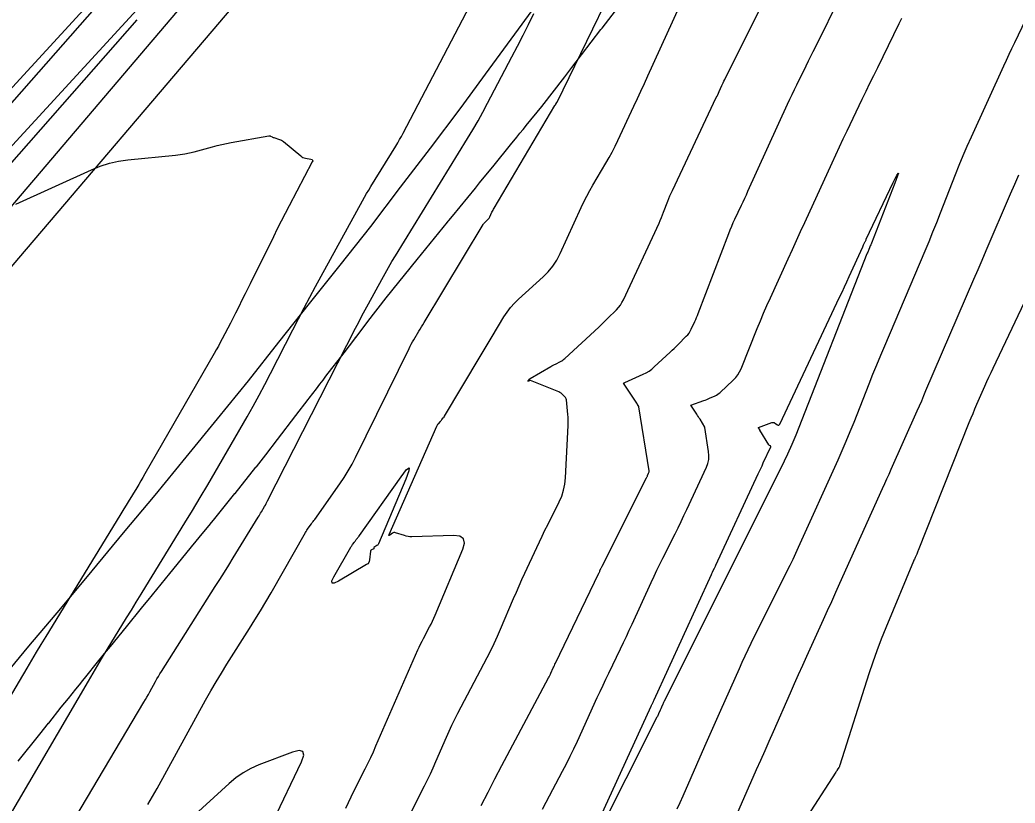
# Model space of a CAD drawing. Extents: x 658976 to 668726, y 639543 to 647196.
# Drawn here: x 662205.8 to 662307.1, y 642942.6 to 643022.2 of the extents above; entities that cross this region are included whole.
import ezdxf

# ---------------------------------------------------------------- set-up
doc = ezdxf.new("R2010")
doc.units = 0
for name, color, linetype in [('Ex_Major Contours', 7, 'Continuous'), ('Ex_Minor Contours', 7, 'Continuous'), ('R_Ramp 20 Degree Des Ls', 7, 'Continuous'), ('R_Ramp 20 Degree Existing Ramp', 7, 'Continuous'), ('R_Ramp 20 Degree_Min Ls', 7, 'Continuous')]:
    doc.layers.add(name, color=color, linetype=linetype)

msp = doc.modelspace()

# ---------------------------------------------------------------- linework, layer by layer
at = {"layer": 'Ex_Major Contours'}
msp.add_lwpolyline([(662238.95, 642942.06), (662239.23, 642942.64), (662239.51, 642943.21), (662239.79, 642943.78), (662240.94, 642946.07), (662241.22, 642946.65), (662241.5, 642947.22), (662241.77, 642947.8), (662242.03, 642948.39), (662246.3, 642958.14), (662246.43, 642958.44), (662246.57, 642958.73), (662246.72, 642959.03), (662246.87, 642959.32), (662247.48, 642960.48), (662247.63, 642960.77), (662247.77, 642961.07), (662247.91, 642961.37), (662248.04, 642961.67), (662250.87, 642968.38), (662251.03, 642969), (662250.93, 642969.44), (662250.56, 642969.7), (662249.92, 642969.77), (662245.67, 642969.66), (662245.48, 642969.66), (662245.29, 642969.68), (662245.11, 642969.72), (662244.93, 642969.77), (662244.01, 642970.07), (662243.93, 642970.08), (662243.86, 642970.08), (662243.78, 642970.06), (662243.71, 642970.02), (662243.43, 642969.82), (662243.37, 642969.79), (662243.34, 642969.79), (662243.33, 642969.82), (662243.36, 642969.88), (662248.22, 642980.9), (662248.26, 642980.97), (662248.29, 642981.03), (662248.33, 642981.09), (662248.38, 642981.15), (662248.59, 642981.39), (662248.62, 642981.43), (662248.66, 642981.48), (662248.7, 642981.52), (662248.73, 642981.57), (662248.88, 642981.74), (662248.92, 642981.79), (662248.95, 642981.83), (662248.98, 642981.88), (662249.01, 642981.93), (662252.63, 642988), (662252.93, 642988.5), (662253.24, 642989), (662253.54, 642989.51), (662253.84, 642990.01), (662255.05, 642992.02), (662255.37, 642992.5), (662255.72, 642992.97), (662256.11, 642993.4), (662256.53, 642993.81), (662259.03, 642996.07), (662259.56, 642996.6), (662260.03, 642997.17), (662260.43, 642997.79), (662260.78, 642998.46), (662262.9, 643003.13), (662263.18, 643003.71), (662263.47, 643004.29), (662263.78, 643004.86), (662264.1, 643005.42), (662265.42, 643007.65), (662265.74, 643008.22), (662266.05, 643008.78), (662266.35, 643009.36), (662266.63, 643009.94), (662268.27, 643013.43), (662268.63, 643014.21), (662268.99, 643014.98), (662269.35, 643015.76), (662269.7, 643016.54), (662273.62, 643025.16)], dxfattribs=at)
msp.add_lwpolyline([(662241.81, 642968.56), (662241.8, 642968.55), (662241.8, 642968.54), (662241.8, 642968.53), (662241.81, 642968.45), (662241.81, 642968.44), (662241.81, 642968.44), (662241.81, 642968.43), (662241.8, 642968.43), (662241.8, 642968.42), (662241.56, 642968.31), (662241.52, 642968.28), (662241.5, 642968.25), (662241.48, 642968.22), (662241.47, 642968.18), (662241.38, 642967.3), (662241.35, 642967.15), (662241.29, 642967.02), (662241.2, 642966.91), (662241.07, 642966.82), (662238.2, 642965.14), (662237.78, 642964.94), (662237.56, 642964.95), (662237.55, 642965.16), (662237.75, 642965.58), (662239.48, 642968.61), (662239.52, 642968.68), (662239.56, 642968.74), (662239.6, 642968.81), (662239.65, 642968.87), (662239.83, 642969.12), (662239.88, 642969.18), (662239.93, 642969.24), (662239.98, 642969.3), (662240.02, 642969.36), (662240.31, 642969.72), (662240.32, 642969.73), (662240.32, 642969.73), (662240.32, 642969.74), (662240.32, 642969.75), (662240.31, 642969.78), (662240.31, 642969.78), (662240.31, 642969.79), (662240.31, 642969.79), (662240.32, 642969.78), (662240.34, 642969.77), (662240.34, 642969.77), (662240.34, 642969.77), (662240.35, 642969.77), (662240.35, 642969.77), (662244.59, 642975.76), (662245.14, 642976.48), (662245.4, 642976.68), (662245.37, 642976.35), (662245.05, 642975.5), (662242.29, 642968.93), (662242.26, 642968.88), (662242.22, 642968.83), (662242.18, 642968.78), (662242.13, 642968.75), (662241.82, 642968.57)], close=True, dxfattribs=at)
at = {"layer": 'Ex_Minor Contours'}
for points in [[(662218.82, 642942.42), (662219.05, 642942.83), (662219.29, 642943.23), (662219.52, 642943.64), (662219.75, 642944.05), (662224.69, 642953.03), (662225.21, 642953.97), (662225.75, 642954.89), (662226.3, 642955.8), (662226.86, 642956.7), (662229.15, 642960.31), (662229.71, 642961.21), (662230.27, 642962.12), (662230.81, 642963.04), (662231.35, 642963.96), (662234.84, 642970.08), (662234.91, 642970.2), (662234.98, 642970.31), (662235.06, 642970.43), (662235.14, 642970.54), (662235.47, 642970.98), (662235.55, 642971.09), (662235.63, 642971.2), (662235.71, 642971.31), (662235.79, 642971.42), (662238.35, 642975.04), (662238.79, 642975.68), (662239.2, 642976.35), (662239.59, 642977.03), (662239.95, 642977.72), (662245.39, 642988.79), (662245.5, 642989.02), (662245.62, 642989.24), (662245.75, 642989.46), (662245.87, 642989.68), (662246.4, 642990.56), (662246.53, 642990.78), (662246.66, 642991), (662246.79, 642991.21), (662246.92, 642991.43), (662252.94, 643001.4), (662252.98, 643001.48), (662253.04, 643001.54), (662253.09, 643001.61), (662253.16, 643001.67), (662253.42, 643001.91), (662253.48, 643001.97), (662253.53, 643002.04), (662253.58, 643002.11), (662253.62, 643002.18), (662253.83, 643002.65), (662253.88, 643002.76), (662253.94, 643002.86), (662253.99, 643002.96), (662254.05, 643003.06), (662260.24, 643013.51), (662260.26, 643013.54), (662260.28, 643013.57), (662260.3, 643013.6), (662260.32, 643013.64), (662260.43, 643013.81), (662260.43, 643013.82), (662260.44, 643013.84), (662260.45, 643013.85), (662268.9, 643031.24)], [(662204.59, 642941), (662212.77, 642954.98), (662213.24, 642955.79), (662213.72, 642956.6), (662214.2, 642957.4), (662214.69, 642958.2), (662216.65, 642961.4), (662217.14, 642962.2), (662217.63, 642963), (662218.12, 642963.8), (662218.61, 642964.6), (662222.59, 642971.06), (662223.37, 642972.34), (662224.14, 642973.63), (662224.91, 642974.92), (662225.66, 642976.22), (662228.91, 642981.86), (662229.53, 642982.94), (662230.13, 642984.04), (662230.72, 642985.14), (662231.29, 642986.25), (662233.56, 642990.7), (662234.13, 642991.81), (662234.71, 642992.92), (662235.3, 642994.02), (662235.89, 642995.12), (662240.66, 643003.81), (662240.87, 643004.18), (662241.08, 643004.55), (662241.3, 643004.91), (662241.52, 643005.27), (662244.04, 643009.39), (662244.24, 643009.71), (662244.43, 643010.04), (662244.62, 643010.37), (662244.8, 643010.71), (662253.49, 643027.3)], [(662243.27, 642936.96), (662246.97, 642944.34), (662247.27, 642944.95), (662247.56, 642945.56), (662247.84, 642946.17), (662248.11, 642946.79), (662249.2, 642949.26), (662249.48, 642949.88), (662249.76, 642950.49), (662250.06, 642951.09), (662250.37, 642951.7), (662253.35, 642957.38), (662253.71, 642958.09), (662254.06, 642958.81), (662254.4, 642959.53), (662254.71, 642960.26), (662256.03, 642963.39), (662256.31, 642964.03), (662256.59, 642964.67), (662256.87, 642965.31), (662257.16, 642965.94), (662258.38, 642968.56), (662258.66, 642969.14), (662258.94, 642969.73), (662259.22, 642970.31), (662259.51, 642970.88), (662260.67, 642973.19), (662260.93, 642973.78), (662261.12, 642974.38), (662261.25, 642975), (662261.31, 642975.64), (662261.58, 642980.98), (662261.58, 642981.26), (662261.58, 642981.54), (662261.57, 642981.82), (662261.55, 642982.1), (662261.4, 642983.57), (662261.38, 642983.67), (662261.35, 642983.75), (662261.3, 642983.83), (662261.24, 642983.9), (662260.95, 642984.18), (662260.88, 642984.24), (662260.8, 642984.3), (662260.72, 642984.34), (662260.63, 642984.39), (662257.76, 642985.54), (662257.74, 642985.55), (662257.72, 642985.55), (662257.7, 642985.54), (662257.68, 642985.54), (662257.57, 642985.49), (662257.56, 642985.48), (662257.55, 642985.48), (662257.54, 642985.48), (662257.53, 642985.48), (662257.49, 642985.47), (662257.48, 642985.47), (662257.48, 642985.47), (662257.48, 642985.47), (662257.48, 642985.48), (662257.53, 642985.54), (662257.54, 642985.55), (662257.55, 642985.56), (662257.56, 642985.57), (662257.57, 642985.59), (662257.65, 642985.68), (662257.66, 642985.69), (662257.68, 642985.71), (662257.7, 642985.72), (662257.72, 642985.74), (662259.81, 642986.96), (662259.93, 642987.03), (662260.05, 642987.09), (662260.18, 642987.16), (662260.3, 642987.22), (662260.81, 642987.47), (662260.93, 642987.54), (662261.05, 642987.61), (662261.16, 642987.7), (662261.26, 642987.79), (662264.7, 642990.98), (662264.93, 642991.19), (662265.16, 642991.41), (662265.38, 642991.63), (662265.6, 642991.85), (662266.5, 642992.74), (662266.71, 642992.97), (662266.9, 642993.22), (662267.06, 642993.48), (662267.21, 642993.76), (662270.83, 643001.56), (662270.95, 643001.83), (662271.07, 643002.11), (662271.18, 643002.38), (662271.29, 643002.66), (662271.72, 643003.77), (662271.83, 643004.05), (662271.94, 643004.32), (662272.06, 643004.6), (662272.19, 643004.87), (662276.66, 643014.31), (662276.73, 643014.46), (662276.8, 643014.61), (662276.87, 643014.76), (662276.94, 643014.92), (662277.22, 643015.53), (662277.29, 643015.68), (662277.36, 643015.83), (662277.43, 643015.98), (662277.51, 643016.14), (662283.13, 643027.4)], [(662252.74, 642942.34), (662253.43, 642943.69), (662254.13, 642945.04), (662254.85, 642946.39), (662259.58, 642955.3), (662259.65, 642955.42), (662259.71, 642955.55), (662259.77, 642955.67), (662259.83, 642955.8), (662260.06, 642956.31), (662260.12, 642956.44), (662260.18, 642956.56), (662260.24, 642956.69), (662260.3, 642956.81), (662264.71, 642965.95), (662264.73, 642966.01), (662264.76, 642966.07), (662264.79, 642966.13), (662264.82, 642966.19), (662264.92, 642966.42), (662264.95, 642966.48), (662264.98, 642966.54), (662265.01, 642966.6), (662265.04, 642966.66), (662269.55, 642975.65), (662269.58, 642975.71), (662269.61, 642975.77), (662269.64, 642975.83), (662269.66, 642975.89), (662269.77, 642976.13), (662269.8, 642976.19), (662269.81, 642976.25), (662269.81, 642976.31), (662269.81, 642976.37), (662268.78, 642982.88), (662268.78, 642982.88), (662268.78, 642982.89), (662268.78, 642982.89), (662268.65, 642983.11), (662268.63, 642983.14), (662268.61, 642983.18), (662268.58, 642983.22), (662268.56, 642983.25), (662267.22, 642985.29), (662267.3, 642985.32), (662267.32, 642985.32), (662267.33, 642985.33), (662267.34, 642985.34), (662267.36, 642985.34), (662269.22, 642986.18), (662269.53, 642986.33), (662269.82, 642986.5), (662270.09, 642986.7), (662270.35, 642986.93), (662271.97, 642988.43), (662272.17, 642988.62), (662272.37, 642988.81), (662272.57, 642989), (662272.76, 642989.19), (662273.6, 642990.04), (662273.75, 642990.2), (662273.88, 642990.37), (662274, 642990.56), (662274.1, 642990.75), (662274.47, 642991.55), (662274.56, 642991.75), (662274.65, 642991.95), (662274.74, 642992.16), (662274.82, 642992.36), (662277.94, 643000.51), (662278.08, 643000.88), (662278.23, 643001.24), (662278.39, 643001.6), (662278.55, 643001.95), (662279.22, 643003.37), (662279.39, 643003.72), (662279.56, 643004.08), (662279.72, 643004.43), (662279.88, 643004.79), (662283.9, 643013.66), (662284.13, 643014.15), (662284.36, 643014.64), (662284.6, 643015.13), (662284.84, 643015.62), (662285.8, 643017.55), (662286.04, 643018.04), (662286.29, 643018.52), (662286.53, 643019.01), (662286.77, 643019.5), (662289.33, 643024.7)], [(662210.29, 642939.19), (662218.42, 642952.83), (662218.57, 642953.09), (662218.72, 642953.35), (662218.87, 642953.61), (662219.02, 642953.88), (662219.6, 642954.93), (662219.74, 642955.19), (662219.89, 642955.45), (662220.05, 642955.71), (662220.21, 642955.96), (662225.68, 642964.59), (662226.14, 642965.32), (662226.6, 642966.05), (662227.06, 642966.78), (662227.51, 642967.51), (662230.05, 642971.64), (662230.13, 642971.77), (662230.21, 642971.91), (662230.29, 642972.05), (662230.37, 642972.19), (662230.69, 642972.74), (662230.77, 642972.88), (662230.85, 642973.02), (662230.92, 642973.16), (662231, 642973.3), (662239.95, 642990.87), (662240.27, 642991.49), (662240.59, 642992.11), (662240.92, 642992.73), (662241.26, 642993.35), (662242.61, 642995.81), (662242.95, 642996.42), (662243.3, 642997.03), (662243.65, 642997.63), (662244.02, 642998.23), (662251.35, 643010.17), (662251.89, 643011.05), (662252.41, 643011.94), (662252.91, 643012.84), (662253.39, 643013.75), (662255.86, 643018.47), (662256.43, 643019.56), (662256.99, 643020.65), (662257.54, 643021.75), (662258.08, 643022.86)], [(662258.97, 642941.96), (662259.34, 642942.65), (662261.02, 642945.81), (662261.41, 642946.57), (662261.8, 642947.33), (662262.17, 642948.1), (662262.53, 642948.88), (662264.55, 642953.3), (662264.84, 642953.92), (662265.13, 642954.55), (662265.43, 642955.17), (662265.72, 642955.79), (662266.92, 642958.27), (662267.22, 642958.89), (662267.51, 642959.52), (662267.8, 642960.14), (662268.09, 642960.76), (662270.03, 642965.01), (662270.32, 642965.64), (662270.62, 642966.26), (662270.92, 642966.88), (662271.22, 642967.49), (662272.46, 642969.95), (662272.77, 642970.57), (662273.07, 642971.19), (662273.36, 642971.81), (662273.66, 642972.43), (662275.66, 642976.74), (662275.8, 642977.12), (662275.89, 642977.51), (662275.91, 642977.91), (662275.88, 642978.31), (662275.49, 642980.76), (662275.49, 642980.77), (662275.49, 642980.77), (662275.48, 642980.79), (662275.48, 642980.8), (662275.48, 642980.8), (662275.48, 642980.8), (662275.48, 642980.81), (662275, 642981.6), (662274.92, 642981.73), (662274.84, 642981.86), (662274.75, 642982), (662274.67, 642982.13), (662274.08, 642983.02), (662274.08, 642983.02), (662274.08, 642983.02), (662275.39, 642983.51), (662275.54, 642983.56), (662275.68, 642983.62), (662275.83, 642983.68), (662275.97, 642983.75), (662276.54, 642984), (662276.68, 642984.07), (662276.81, 642984.15), (662276.94, 642984.24), (662277.05, 642984.34), (662278.39, 642985.58), (662278.64, 642985.84), (662278.85, 642986.11), (662279.03, 642986.41), (662279.18, 642986.73), (662280.82, 642990.82), (662281.14, 642991.61), (662281.47, 642992.4), (662281.81, 642993.18), (662282.16, 642993.96), (662283.98, 642997.93), (662284.4, 642998.85), (662284.82, 642999.77), (662285.24, 643000.69), (662285.67, 643001.61), (662288.45, 643007.68), (662288.82, 643008.5), (662289.2, 643009.31), (662289.58, 643010.12), (662289.97, 643010.93), (662291.51, 643014.16), (662291.9, 643014.96), (662292.29, 643015.77), (662292.68, 643016.57), (662293.08, 643017.38), (662295.28, 643021.84), (662295.55, 643022.38)], [(662308.11, 643022.21), (662306.99, 643019.87), (662306.71, 643019.28), (662306.43, 643018.69), (662306.16, 643018.1), (662305.89, 643017.51), (662302.59, 643010.29), (662302.16, 643009.34), (662301.75, 643008.38), (662301.35, 643007.42), (662300.96, 643006.45), (662299.45, 643002.56), (662299.06, 643001.59), (662298.67, 643000.62), (662298.28, 642999.65), (662297.87, 642998.69), (662293.76, 642989.04), (662293.35, 642988.08), (662292.95, 642987.11), (662292.56, 642986.14), (662292.17, 642985.17), (662290.64, 642981.28), (662290.25, 642980.31), (662289.85, 642979.34), (662289.44, 642978.38), (662289.01, 642977.43), (662284.99, 642968.55), (662284.71, 642967.95), (662284.43, 642967.34), (662284.14, 642966.74), (662283.84, 642966.15), (662280.16, 642958.79), (662279.85, 642958.16), (662279.55, 642957.52), (662279.25, 642956.88), (662278.97, 642956.24), (662277.1, 642952), (662276.69, 642951.08), (662276.28, 642950.16), (662275.88, 642949.23), (662275.47, 642948.31), (662273.25, 642943.27), (662272.96, 642942.61), (662272.65, 642941.95)], [(662205.37, 643003.46), (662213.09, 643006.98), (662213.98, 643007.34), (662214.9, 643007.63), (662215.83, 643007.84), (662216.79, 643007.97), (662221.64, 643008.46), (662222.12, 643008.52), (662222.59, 643008.6), (662223.06, 643008.69), (662223.53, 643008.81), (662225.4, 643009.32), (662225.87, 643009.44), (662226.34, 643009.55), (662226.81, 643009.65), (662227.28, 643009.74), (662231.14, 643010.42), (662231.18, 643010.42), (662231.22, 643010.42), (662231.26, 643010.41), (662231.3, 643010.39), (662231.47, 643010.31), (662231.51, 643010.29), (662231.55, 643010.27), (662231.59, 643010.26), (662231.63, 643010.24), (662232.21, 643010.06), (662232.32, 643010.02), (662232.42, 643009.97), (662232.52, 643009.91), (662232.61, 643009.84), (662234.38, 643008.38), (662234.49, 643008.3), (662234.6, 643008.23), (662234.73, 643008.19), (662234.86, 643008.15), (662235.41, 643008.06), (662235.52, 643008.02), (662235.58, 643007.96), (662235.59, 643007.88), (662235.55, 643007.77), (662233.2, 643003.32), (662232.79, 643002.54), (662232.38, 643001.75), (662231.98, 643000.96), (662231.59, 643000.17), (662229.22, 642995.37), (662229.06, 642995.03), (662228.89, 642994.7), (662228.73, 642994.37), (662228.56, 642994.04), (662227.89, 642992.71), (662227.72, 642992.38), (662227.55, 642992.05), (662227.38, 642991.72), (662227.21, 642991.39), (662226.39, 642989.78), (662226.19, 642989.4), (662225.99, 642989.02), (662225.78, 642988.65), (662225.57, 642988.28), (662218.52, 642976.04), (662218.31, 642975.68), (662218.1, 642975.33), (662217.89, 642974.97), (662217.68, 642974.62), (662216.81, 642973.22), (662216.6, 642972.86), (662216.38, 642972.51), (662216.16, 642972.16), (662215.95, 642971.81), (662208.42, 642959.51), (662207.93, 642958.71), (662207.45, 642957.91), (662206.97, 642957.11), (662206.49, 642956.3), (662204.6, 642953.06)], [(662263.96, 642939.16), (662270.02, 642952.43), (662270.05, 642952.48), (662270.07, 642952.54), (662270.1, 642952.59), (662270.12, 642952.64), (662270.22, 642952.85), (662270.25, 642952.9), (662270.27, 642952.95), (662270.3, 642953.01), (662270.32, 642953.06), (662276.17, 642965.83), (662276.2, 642965.91), (662276.24, 642965.99), (662276.28, 642966.06), (662276.31, 642966.14), (662276.47, 642966.45), (662276.5, 642966.52), (662276.54, 642966.6), (662276.58, 642966.68), (662276.61, 642966.75), (662280.93, 642976.05), (662281.06, 642976.33), (662281.19, 642976.6), (662281.32, 642976.88), (662281.44, 642977.16), (662282.2, 642978.8), (662282.2, 642978.81), (662282.2, 642978.82), (662282.2, 642978.83), (662282.2, 642978.83), (662282.19, 642978.86), (662282.19, 642978.87), (662282.19, 642978.88), (662282.18, 642978.88), (662282.18, 642978.89), (662282.07, 642978.95), (662282.05, 642978.96), (662282.03, 642978.97), (662282.01, 642978.99), (662282, 642979.01), (662281.1, 642980.5), (662281.09, 642980.53), (662281.07, 642980.55), (662281.06, 642980.58), (662281.04, 642980.6), (662280.95, 642980.74), (662280.94, 642980.75), (662280.94, 642980.75), (662280.94, 642980.75), (662282.3, 642981.26), (662282.38, 642981.28), (662282.46, 642981.28), (662282.54, 642981.26), (662282.61, 642981.22), (662282.9, 642981.03), (662282.96, 642981), (662283.02, 642981), (662283.07, 642981.03), (662283.11, 642981.09), (662289.2, 642994.02), (662289.45, 642994.54), (662289.69, 642995.07), (662289.93, 642995.59), (662290.18, 642996.12), (662291.56, 642999.15), (662291.65, 642999.34), (662291.8, 642999.67), (662291.83, 642999.73), (662291.86, 642999.79), (662291.89, 642999.86), (662291.92, 642999.92), (662294.67, 643005.67), (662295.03, 643006.41), (662295.18, 643006.64), (662295.11, 643006.37), (662294.82, 643005.61), (662292.44, 642999.51), (662292.41, 642999.42), (662292.37, 642999.33), (662292.33, 642999.24), (662292.29, 642999.14), (662292.14, 642998.78), (662292.1, 642998.69), (662292.06, 642998.6), (662292.02, 642998.51), (662291.99, 642998.41), (662284.75, 642980), (662284.65, 642979.76), (662284.55, 642979.51), (662284.45, 642979.27), (662284.34, 642979.03), (662283.9, 642978.07), (662283.79, 642977.83), (662283.68, 642977.59), (662283.57, 642977.35), (662283.45, 642977.12), (662271.36, 642952.94), (662271.32, 642952.86), (662271.29, 642952.79), (662271.25, 642952.71), (662271.22, 642952.63), (662271.08, 642952.32), (662271.01, 642952.17), (662270.94, 642952.01), (662270.78, 642951.65), (662270.74, 642951.56), (662270.7, 642951.47), (662270.66, 642951.39), (662270.62, 642951.31), (662264.3, 642938.75)], [(662307.42, 643006.43), (662306.99, 643005.47), (662306.57, 643004.51), (662306.16, 643003.54), (662304.5, 642999.69), (662304.09, 642998.72), (662303.67, 642997.76), (662303.26, 642996.79), (662302.84, 642995.83), (662297.96, 642984.48), (662297.74, 642983.97), (662297.52, 642983.46), (662297.3, 642982.95), (662297.07, 642982.44), (662294.42, 642976.48), (662294.2, 642975.99), (662293.99, 642975.51), (662293.77, 642975.02), (662293.55, 642974.53), (662289.21, 642964.91), (662288.79, 642963.98), (662288.37, 642963.05), (662287.95, 642962.12), (662287.53, 642961.19), (662285.84, 642957.48), (662285.42, 642956.55), (662285, 642955.62), (662284.59, 642954.69), (662284.18, 642953.75), (662282.44, 642949.81), (662282.01, 642948.85), (662281.59, 642947.88), (662281.16, 642946.91), (662280.73, 642945.94), (662278.24, 642940.28)], [(662309.27, 642996.2), (662304.8, 642986.78), (662304.58, 642986.32), (662304.37, 642985.86), (662304.16, 642985.4), (662303.96, 642984.94), (662303.14, 642983.1), (662302.94, 642982.64), (662302.75, 642982.17), (662302.55, 642981.71), (662302.37, 642981.24), (662297.21, 642968.27), (662297.17, 642968.18), (662297.13, 642968.09), (662297.09, 642968), (662297.05, 642967.9), (662296.89, 642967.54), (662296.85, 642967.45), (662296.81, 642967.36), (662296.77, 642967.27), (662296.73, 642967.17), (662293.9, 642960.41), (662293.43, 642959.24), (662292.99, 642958.07), (662292.57, 642956.89), (662292.17, 642955.7), (662289.23, 642946.43), (662289.21, 642946.37), (662289.18, 642946.3), (662289.15, 642946.24), (662289.12, 642946.18), (662288.97, 642945.95), (662288.94, 642945.89), (662288.9, 642945.83), (662288.86, 642945.78), (662288.83, 642945.72), (662285.52, 642940.63)], [(662231.55, 642940.72), (662234.44, 642946.76), (662234.68, 642947.44), (662234.6, 642947.83), (662234.22, 642947.93), (662233.53, 642947.75), (662230.12, 642946.45), (662229.29, 642946.09), (662228.51, 642945.65), (662227.77, 642945.15), (662227.08, 642944.57), (662222.81, 642940.66)]]:
    msp.add_lwpolyline(points, dxfattribs=at)
at = {"layer": 'R_Ramp 20 Degree Des Ls'}
for p, q in [((662025.41, 642809.72), (662214.71, 643024.86)), ((662028.41, 642807.07), (662217.72, 643022.22))]:
    msp.add_line(p, q, dxfattribs=at)
msp.add_lwpolyline([(662203.51, 642954.71), (662206.72, 642958.54), (662209.95, 642962.36), (662213.15, 642966.2), (662216.35, 642970.05), (662219.55, 642973.89), (662222.72, 642977.76), (662225.89, 642981.64), (662229.05, 642985.51), (662232.16, 642989.44), (662235.25, 642993.38), (662238.37, 642997.29), (662241.49, 643001.21), (662244.53, 643005.2), (662247.57, 643009.17), (662250.59, 643013.18), (662253.56, 643017.22), (662256.54, 643021.27), (662259.48, 643025.34)], dxfattribs=at)
at = {"layer": 'R_Ramp 20 Degree Existing Ramp'}
for p, q in [((662027.26, 642822.07), (662248.58, 643062.74)), ((662030.21, 642819.37), (662251.52, 643060.04))]:
    msp.add_line(p, q, dxfattribs=at)
at = {"layer": 'R_Ramp 20 Degree_Min Ls'}
for p, q in [((662274.84, 643085.39), (662156.03, 642945.87)), ((662277.73, 643082.63), (662158.92, 642943.11))]:
    msp.add_line(p, q, dxfattribs=at)
msp.add_lwpolyline([(662205.62, 642946.84), (662207.82, 642949.58), (662208.71, 642950.7), (662208.73, 642950.71), (662210.01, 642952.32), (662210.73, 642953.21), (662211.49, 642954.16), (662211.86, 642954.61), (662212.21, 642955.05), (662212.5, 642955.42), (662213.7, 642956.91), (662214.42, 642957.78), (662215.01, 642958.51), (662216.63, 642960.5), (662218.18, 642962.4), (662218.8, 642963.17), (662218.84, 642963.21), (662221.05, 642965.92), (662221.35, 642966.29), (662223.27, 642968.63), (662224.52, 642970.17), (662225.04, 642970.8), (662225.28, 642971.1), (662225.48, 642971.34), (662227.67, 642974.04), (662227.68, 642974.05), (662227.69, 642974.06), (662229.82, 642976.72), (662229.87, 642976.78), (662230.82, 642977.98), (662232.01, 642979.54), (662233.88, 642981.98), (662235.13, 642983.6), (662235.23, 642983.74), (662235.98, 642984.71), (662236.33, 642985.17), (662236.64, 642985.57), (662236.94, 642985.97), (662237.55, 642986.77), (662238.17, 642987.57), (662238.78, 642988.37), (662238.78, 642988.37), (662238.78, 642988.37), (662239.87, 642989.79), (662239.99, 642989.95), (662240, 642989.96), (662241.21, 642991.55), (662243.08, 642993.94), (662246.23, 642997.85), (662249.31, 643001.63), (662249.39, 643001.74), (662249.44, 643001.8), (662249.8, 643002.24), (662252.14, 643005.11), (662252.56, 643005.63), (662254.05, 643007.45), (662255.73, 643009.52), (662256.37, 643010.29), (662256.68, 643010.68), (662256.68, 643010.68), (662257, 643011.07), (662257.25, 643011.38), (662257.32, 643011.46), (662258.9, 643013.4), (662261.25, 643016.44), (662261.97, 643017.38), (662264.92, 643021.23), (662265.01, 643021.35), (662265.03, 643021.38), (662268.1, 643025.37)], dxfattribs=at)

doc.saveas('drawing.dxf')
